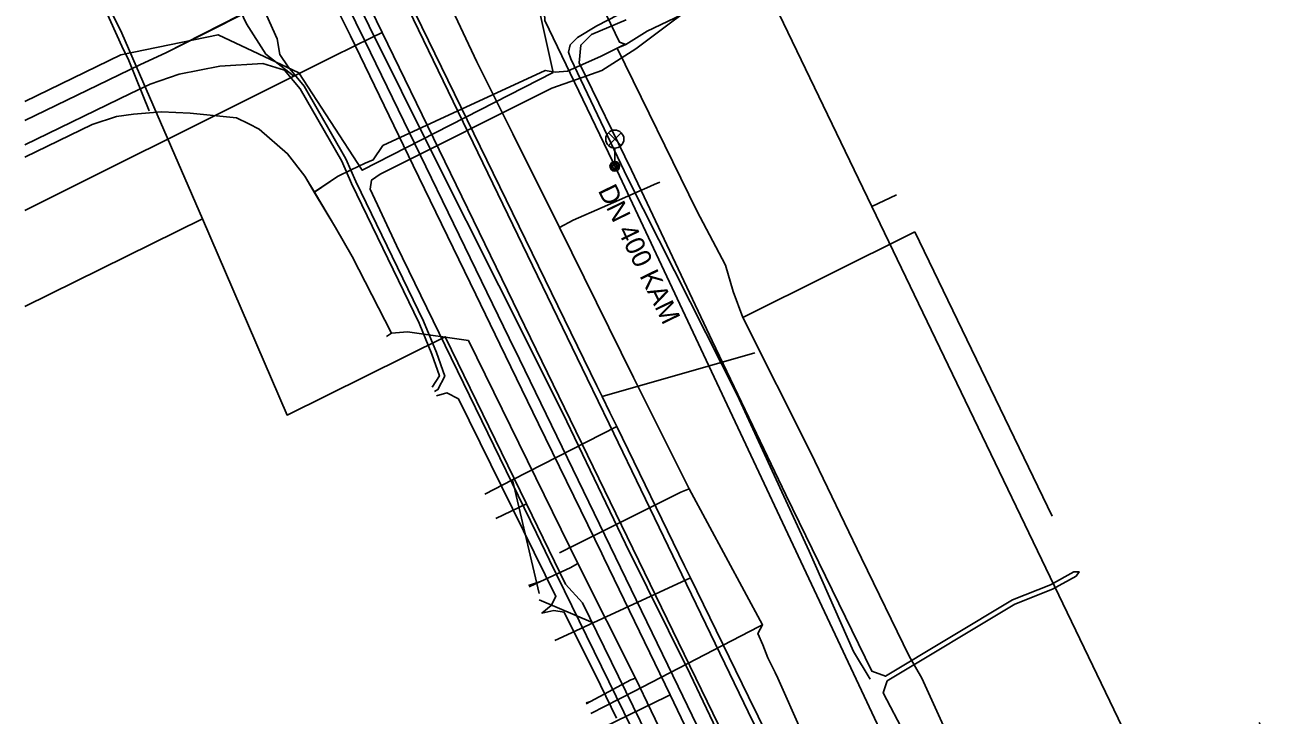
# Model space of a CAD drawing. Extents: x -595540 to -593988, y -1160850 to -1159202.
# Drawn here: x -595539.6 to -595488.1, y -1160024 to -1159995.4 of the extents above; entities that cross this region are included whole.
import ezdxf

# ---------------------------------------------------------------- set-up
doc = ezdxf.new("R2010")
doc.units = 0
for name, color, linetype in [('BVK-JEDNOTNA_popisy', 7, 'Continuous'), ('BVK-JEDNOTNA_trasa sítě', 7, 'Continuous'), ('BVK-KANALIZACE_ vyřazená trasa sítě', 7, 'Continuous'), ('BVK-VODOVOD_trasa sítě', 7, 'Continuous'), ('BVK-VODOVOD_trasa zrušené sítě', 7, 'Continuous'), ('CETIN_kabel podzemní', 7, 'Continuous'), ('CETIN_kabel podzemní neprovozovaný', 7, 'Continuous'), ('DESTOVA_trasa neprovozované sítě', 7, 'Continuous'), ('DSP-JEDNOTNA-BVK_trasa sítě', 7, 'Continuous'), ('DSP-SDEL-VODAFONE_kabel', 7, 'Continuous'), ('EON-NN_kabel', 7, 'Continuous'), ('EON-NN_kabel zrušené sítě', 7, 'Continuous'), ('EON-SDEL_kabel', 7, 'Continuous'), ('INNOGY-STL_trasa sítě', 7, 'Continuous'), ('JEDNOTNA_trasa neprovozované sítě', 7, 'Continuous'), ('QUANTCOM_kabel', 7, 'Continuous'), ('TSB_kabel VO', 7, 'Continuous'), ('TSB_lampy VO', 7, 'Continuous')]:
    doc.layers.add(name, color=color, linetype=linetype)

msp = doc.modelspace()

# ---------------------------------------------------------------- linework, layer by layer
at = {"layer": 'BVK-JEDNOTNA_trasa sítě'}
msp.add_lwpolyline([(-595506.41, -1160029.82), (-595509.217, -1160024.059), (-595509.614, -1160023.246), (-595512.015, -1160018.318), (-595512.259, -1160017.816), (-595515.069, -1160012.05), (-595515.352, -1160011.469), (-595515.674, -1160010.808), (-595515.891, -1160010.364), (-595523.397, -1159994.959), (-595523.622, -1159994.497), (-595526.811, -1159987.952)], dxfattribs=at)
at = {"layer": 'BVK-KANALIZACE_ vyřazená trasa sítě'}
msp.add_lwpolyline([(-595506.46, -1160029.873), (-595509.444, -1160024.228), (-595509.805, -1160023.482), (-595512.367, -1160018.178), (-595515.382, -1160011.938), (-595516.291, -1160010.057), (-595525.538, -1159990.92), (-595525.72, -1159990.348)], dxfattribs=at)
at = {"layer": 'BVK-VODOVOD_trasa sítě'}
msp.add_line((-595533.72, -1159996.55), (-595527.82, -1159993.55), dxfattribs=at)
for points in [[(-595509.46, -1160027.7), (-595512.03, -1160022.3), (-595514.71, -1160016.9), (-595517.3, -1160011.49), (-595519.95, -1160006.2), (-595522.64, -1160000.85), (-595525.32, -1159995.47), (-595526.706, -1159992.618), (-595527.93, -1159990.1), (-595530.55, -1159984.68), (-595533.15, -1159979.32), (-595535.65, -1159973.88), (-595538.23, -1159968.49), (-595539.58, -1159965.755)], [(-595511.05, -1160026.94), (-595512.86, -1160023.15), (-595515.6, -1160017.49), (-595515.69, -1160017.31), (-595518.31, -1160011.94), (-595519.91, -1160008.63), (-595520.9, -1160006.58), (-595523.5, -1160001.24), (-595526.1, -1159995.87), (-595527.24, -1159993.56)], [(-595539.58, -1159999.377), (-595534.823, -1159997.071), (-595533.72, -1159996.55)], [(-595512.86, -1160023.15), (-595513, -1160023.22), (-595517.218, -1160025.278)]]:
    msp.add_lwpolyline(points, dxfattribs=at)
at = {"layer": 'BVK-VODOVOD_trasa zrušené sítě'}
msp.add_line((-595524.778, -1159995.735), (-595525.212, -1159995.938), dxfattribs=at)
for points in [[(-595524.778, -1159995.735), (-595539.58, -1159965.266)], [(-595533.72, -1159996.55), (-595528.758, -1159994.058), (-595527.27, -1159993.329)], [(-595474.698, -1160100.674), (-595474.984, -1160100.071), (-595479.023, -1160091.763), (-595479.545, -1160090.714), (-595480.229, -1160089.284), (-595482.682, -1160084.235), (-595482.796, -1160084.002), (-595484.919, -1160079.622), (-595485.568, -1160078.293), (-595485.935, -1160077.545), (-595491.669, -1160065.742), (-595492.02, -1160065.044), (-595496.904, -1160054.954), (-595498.5, -1160051.69), (-595499.502, -1160049.626), (-595503.039, -1160042.357), (-595505.309, -1160037.674), (-595510.599, -1160026.786), (-595512.523, -1160022.81), (-595515.338, -1160016.999), (-595519.095, -1160009.26), (-595519.529, -1160008.384), (-595525.5, -1159996.08), (-595526.622, -1159993.776)], [(-595539.58, -1160003.105), (-595529.436, -1159998.037), (-595526.782, -1159996.708), (-595525.212, -1159995.938)], [(-595432.31, -1160186.156), (-595433.192, -1160184.263), (-595524.778, -1159995.735)]]:
    msp.add_lwpolyline(points, dxfattribs=at)
at = {"layer": 'CETIN_kabel podzemní'}
for points in [[(-595538.48, -1159980.74), (-595536.9, -1159983.97), (-595539.31, -1159987.71), (-595538.26, -1159990.31), (-595535.56, -1159995.76), (-595532.23, -1160003.45), (-595539.58, -1160007.069)], [(-595515.05, -1159996.38), (-595514.69, -1159996.22), (-595513.81, -1159995.68), (-595510.65, -1159994.15), (-595509.95, -1159993.62), (-595509.81, -1159993.2), (-595509.81, -1159992.87), (-595509.93, -1159992.36), (-595509.78, -1159992.03), (-595509.35, -1159991.72), (-595508.68, -1159991.34), (-595508.07, -1159991.03), (-595507.3, -1159990.66), (-595503.44, -1159988.48), (-595499.73, -1159986.66), (-595498.89, -1159986.53), (-595498.42, -1159986.89), (-595498.17, -1159987.35), (-595495.61, -1159992.03), (-595495.16, -1159992.13), (-595494.56, -1159991.94), (-595490.1, -1159990.03), (-595489.3, -1159989.71)], [(-595504.5, -1160002.94), (-595509.44, -1159992.67)], [(-595527.59, -1160002.34), (-595526.63, -1160001.69), (-595526.06, -1160001.41), (-595525.49, -1160001.14), (-595525.15, -1160001), (-595524.75, -1160000.41), (-595518.03, -1159997.3), (-595517.62, -1159997.37), (-595517.11, -1159997.33), (-595515.71, -1159996.71), (-595515.05, -1159996.38)], [(-595509.84, -1160007.53), (-595510.25, -1160006.45), (-595510.57, -1160005.36), (-595511.75, -1160003.11), (-595515.05, -1159996.38)], [(-595539.58, -1160000.896), (-595536.79, -1159999.54), (-595535.78, -1159999.21), (-595535.08, -1159999.11), (-595533.92, -1159999.01), (-595532.73, -1159999.07), (-595530.81, -1159999.26), (-595530.31, -1159999.51)], [(-595530.31, -1159999.51), (-595529.87, -1159999.73), (-595528.7, -1160000.75), (-595527.99, -1160001.68), (-595527.59, -1160002.34)], [(-595527.59, -1160002.34), (-595526.71, -1160003.8), (-595526.02, -1160005), (-595524.39, -1160008.18)], [(-595504.5, -1160002.94), (-595503.48, -1160002.45)], [(-595488.46, -1160024.3), (-595488.24, -1160024.75), (-595492.89, -1160027.07), (-595504.5, -1160002.94)], [(-595509.84, -1160007.53), (-595502.73, -1160003.99)], [(-595502.73, -1160003.99), (-595497.04, -1160015.76)], [(-595509.84, -1160007.53), (-595507.05, -1160013.11), (-595504.93, -1160017.5), (-595502.96, -1160021.56), (-595502.44, -1160022.47), (-595501.54, -1160024.44), (-595500.31, -1160027.05), (-595499.14, -1160029.25), (-595498.03, -1160031.62), (-595496.31, -1160035.28), (-595495.86, -1160036.21), (-595494.89, -1160038.42), (-595494.43, -1160039.24), (-595494.17, -1160040.38), (-595494.05, -1160041.21), (-595490.75, -1160047.72)], [(-595524.6, -1160008.32), (-595524.39, -1160008.18)], [(-595524.39, -1160008.18), (-595523.74, -1160008.13), (-595521.21, -1160008.48), (-595516.68, -1160017.72)], [(-595503.62, -1160045.67), (-595516.48, -1160019.35), (-595517.19, -1160018.58), (-595518.81, -1160015.25), (-595520.07, -1160015.86)], [(-595516.68, -1160017.72), (-595517, -1160017.9), (-595518.23, -1160018.47), (-595518.69, -1160018.69)], [(-595516.68, -1160017.72), (-595514.29, -1160022.46)], [(-595514.29, -1160022.46), (-595514.49, -1160022.54), (-595516.34, -1160023.53)], [(-595514.29, -1160022.46), (-595512.34, -1160026.52)]]:
    msp.add_lwpolyline(points, dxfattribs=at)
at = {"layer": 'CETIN_kabel podzemní neprovozovaný'}
msp.add_lwpolyline([(-595518.81, -1160015.25), (-595522.17, -1160008.33), (-595528.72, -1160011.57), (-595532.23, -1160003.45)], dxfattribs=at)
at = {"layer": 'DESTOVA_trasa neprovozované sítě'}
for p, q in [((-595518.282, -1160018.964), (-595519.38, -1160014.26)), ((-595518.285, -1160019.217), (-595516.04, -1160020.17))]:
    msp.add_line(p, q, dxfattribs=at)
at = {"layer": 'DSP-JEDNOTNA-BVK_trasa sítě'}
for p, q in [((-595519.38, -1160014.26), (-595518.282, -1160018.964)), ((-595516.04, -1160020.17), (-595518.285, -1160019.217))]:
    msp.add_line(p, q, dxfattribs=at)
at = {"layer": 'DSP-SDEL-VODAFONE_kabel'}
for p, q in [((-595516.68, -1160017.72), (-595514.29, -1160022.46)), ((-595514.29, -1160022.46), (-595512.34, -1160026.52))]:
    msp.add_line(p, q, dxfattribs=at)
for points in [[(-595534.43, -1159998.97), (-595535.28, -1159996.89), (-595535.56, -1159996.3), (-595538.37, -1159990.08), (-595539.35, -1159987.71), (-595539.58, -1159987.368)], [(-595514.69, -1159996.22), (-595513.81, -1159995.68), (-595510.65, -1159994.15), (-595509.95, -1159993.62), (-595509.81, -1159993.2), (-595509.81, -1159992.87), (-595509.93, -1159992.36), (-595509.78, -1159992.03), (-595509.35, -1159991.72), (-595508.68, -1159991.34)], [(-595514.69, -1159996.22), (-595514.96, -1159996.13), (-595515.88, -1159994.19), (-595515.89, -1159993.56), (-595515.844, -1159993.409)], [(-595515.88, -1159994.19), (-595514.96, -1159996.13), (-595514.714, -1159996.212), (-595515.05, -1159996.38), (-595515.71, -1159996.71), (-595517.11, -1159997.33), (-595517.62, -1159997.37), (-595518.03, -1159997.3), (-595524.75, -1160000.41), (-595525.15, -1160001), (-595525.49, -1160001.14), (-595526.06, -1160001.41), (-595526.63, -1160001.69), (-595527.594, -1160002.336), (-595526.71, -1160003.8), (-595526.02, -1160005), (-595524.39, -1160008.18), (-595523.74, -1160008.13), (-595521.21, -1160008.48), (-595516.68, -1160017.72), (-595514.29, -1160022.46), (-595512.34, -1160026.52)], [(-595527.594, -1160002.336), (-595526.63, -1160001.69), (-595526.06, -1160001.41), (-595525.49, -1160001.14), (-595525.15, -1160001), (-595524.75, -1160000.41), (-595518.03, -1159997.3), (-595517.62, -1159997.37), (-595517.11, -1159997.33), (-595515.71, -1159996.71), (-595515.05, -1159996.38)], [(-595515.05, -1159996.38), (-595514.69, -1159996.22)], [(-595515.05, -1159996.38), (-595514.69, -1159996.22)], [(-595509.84, -1160007.53), (-595510.25, -1160006.45), (-595510.57, -1160005.36), (-595511.75, -1160003.11), (-595515.05, -1159996.38)], [(-595527.594, -1160002.336), (-595527.99, -1160001.68), (-595528.7, -1160000.75), (-595529.87, -1159999.73), (-595530.309, -1159999.511), (-595530.81, -1159999.26), (-595532.73, -1159999.07), (-595533.92, -1159999.01), (-595535.08, -1159999.11), (-595535.78, -1159999.21), (-595536.79, -1159999.54), (-595539.58, -1160000.896)], [(-595516.68, -1160017.72), (-595521.21, -1160008.48), (-595523.74, -1160008.13), (-595524.39, -1160008.18), (-595526.02, -1160005), (-595526.71, -1160003.8), (-595527.594, -1160002.336)], [(-595509.84, -1160007.53), (-595502.757, -1160003.999)], [(-595509.84, -1160007.53), (-595507.05, -1160013.11), (-595504.93, -1160017.5), (-595502.96, -1160021.56), (-595502.44, -1160022.47), (-595501.54, -1160024.44), (-595500.31, -1160027.05), (-595499.14, -1160029.25), (-595498.03, -1160031.62), (-595496.31, -1160035.28), (-595495.86, -1160036.21), (-595494.89, -1160038.42), (-595494.43, -1160039.24), (-595494.17, -1160040.38), (-595494.05, -1160041.21), (-595490.754, -1160047.723)], [(-595516.68, -1160017.72), (-595517, -1160017.9), (-595518.23, -1160018.47), (-595518.725, -1160018.631)], [(-595514.29, -1160022.46), (-595514.49, -1160022.54), (-595516.16, -1160023.43), (-595516.34, -1160023.483)]]:
    msp.add_lwpolyline(points, dxfattribs=at)
at = {"layer": 'EON-NN_kabel'}
for points in [[(-595539.58, -1159974.189), (-595537.449, -1159978.609), (-595536.599, -1159980.608), (-595535.926, -1159981.974), (-595535.284, -1159984.293), (-595534.81, -1159985.18), (-595534.45, -1159985.48), (-595533.91, -1159985.79), (-595533.49, -1159986.28), (-595529.13, -1159995.99), (-595529.02, -1159996.64), (-595528.673, -1159997.156), (-595528.008, -1159997.953), (-595526.281, -1160000.965), (-595525.869, -1160001.898), (-595523.069, -1160007.689), (-595522.537, -1160008.984), (-595522.191, -1160009.967), (-595522.471, -1160010.514), (-595522.62, -1160010.59)], [(-595503.14, -1160024.79), (-595504.03, -1160023.08), (-595503.876, -1160022.579), (-595498.589, -1160019.404), (-595497.019, -1160018.776), (-595496.047, -1160018.244), (-595495.92, -1160018.06), (-595496.143, -1160018.068), (-595497.104, -1160018.595), (-595498.678, -1160019.225), (-595503.944, -1160022.386), (-595504.51, -1160022.17), (-595508.06, -1160014.88), (-595511.11, -1160008.5), (-595513.81, -1160002.79), (-595514.46, -1160001.43), (-595516.63, -1159996.98), (-595516.56, -1159996.25), (-595516.12, -1159995.81), (-595514.68, -1159995.21)], [(-595539.58, -1160000.375), (-595535.21, -1159998.25), (-595534.39, -1159997.87), (-595533.19, -1159997.46), (-595531.5, -1159997.12), (-595529.72, -1159997.01), (-595528.827, -1159997.284), (-595528.172, -1159998.067), (-595526.459, -1160001.055), (-595526.051, -1160001.982), (-595523.251, -1160007.771), (-595522.723, -1160009.056), (-595522.409, -1160009.953), (-595522.711, -1160010.412)], [(-595522.529, -1160010.768), (-595522.1, -1160010.65), (-595521.62, -1160010.9), (-595517.59, -1160019.08), (-595517.78, -1160019.46), (-595518.17, -1160019.77), (-595517.67, -1160019.67), (-595517.25, -1160019.73), (-595515.74, -1160022.76), (-595515.08, -1160024.12)]]:
    msp.add_lwpolyline(points, dxfattribs=at)
at = {"layer": 'EON-NN_kabel zrušené sítě'}
for points in [[(-595528.448, -1159997.518), (-595529.6, -1159996.622), (-595530.395, -1159995.374), (-595534.298, -1159987.137), (-595535.163, -1159985.287)], [(-595511.244, -1159993.054), (-595514.15, -1159994.557), (-595515.895, -1159995.459), (-595516.694, -1159995.932), (-595516.999, -1159996.24), (-595517.062, -1159996.539), (-595516.97, -1159996.813), (-595514.616, -1160001.749), (-595510.088, -1160010.734), (-595507.1, -1160017.202), (-595505.264, -1160021.364), (-595504.576, -1160022.508)]]:
    msp.add_lwpolyline(points, dxfattribs=at)
at = {"layer": 'EON-SDEL_kabel'}
msp.add_lwpolyline([(-595514.47, -1160024.491), (-595517.85, -1160017.581), (-595518.39, -1160016.461), (-595524.19, -1160004.551), (-595525.28, -1160002.211), (-595525.22, -1160001.841), (-595524.87, -1160001.601), (-595517.76, -1159998.031), (-595516.73, -1159997.681), (-595515.68, -1159997.301), (-595514.28, -1159996.401), (-595510.98, -1159993.921), (-595509.11, -1159991.421), (-595508.58, -1159990.631), (-595507.85, -1159990.111), (-595500.64, -1159987.061), (-595498.15, -1159987.611), (-595494.54, -1159989.741), (-595493.78, -1159989.981), (-595493.21, -1159989.831), (-595491.48, -1159989.051), (-595490.33, -1159988.411), (-595477.63, -1159982.541)], dxfattribs=at)
at = {"layer": 'INNOGY-STL_trasa sítě'}
for points in [[(-595508.503, -1160022.236), (-595508.81, -1160021.622), (-595509.015, -1160021.093), (-595509.229, -1160020.611), (-595509.032, -1160020.256), (-595512.07, -1160014.63), (-595514.38, -1160010.02), (-595517.44, -1160003.81), (-595519.37, -1159999.93), (-595520.86, -1159996.94), (-595525.39, -1159987.32)], [(-595517.44, -1160003.81), (-595516.87, -1160003.5), (-595515.67, -1160002.97), (-595514.144, -1160002.3), (-595513.823, -1160002.159), (-595513.518, -1160002.025), (-595513.28, -1160001.92)], [(-595512.07, -1160014.63), (-595512.41, -1160014.77), (-595517.031, -1160017.066), (-595517.06, -1160017.08), (-595517.13, -1160017.12), (-595517.44, -1160017.27)], [(-595509.032, -1160020.256), (-595509.196, -1160020.341), (-595514.36, -1160023.015), (-595516.14, -1160023.936)], [(-595507.416, -1160024.681), (-595508.4, -1160022.468), (-595508.503, -1160022.236)]]:
    msp.add_lwpolyline(points, dxfattribs=at)
at = {"layer": 'JEDNOTNA_trasa neprovozované sítě'}
msp.add_line((-595509.355, -1160009.001), (-595515.674, -1160010.808), dxfattribs=at)
for points in [[(-595520.537, -1160014.853), (-595519.38, -1160014.26), (-595515.069, -1160012.05)], [(-595517.635, -1160020.905), (-595516.04, -1160020.17), (-595512.015, -1160018.318)]]:
    msp.add_lwpolyline(points, dxfattribs=at)
at = {"layer": 'QUANTCOM_kabel'}
for points in [[(-595516.73, -1159997.68), (-595515.68, -1159997.3), (-595514.28, -1159996.4), (-595510.98, -1159993.92), (-595509.11, -1159991.42), (-595508.58, -1159990.63), (-595507.85, -1159990.11), (-595500.64, -1159987.06), (-595498.15, -1159987.61), (-595494.54, -1159989.74), (-595493.78, -1159989.98), (-595493.21, -1159989.83), (-595491.48, -1159989.05), (-595490.33, -1159988.41), (-595477.63, -1159982.54)], [(-595516.73, -1159997.68), (-595517.76, -1159998.03), (-595524.87, -1160001.6), (-595525.22, -1160001.84), (-595525.28, -1160002.21), (-595524.19, -1160004.55), (-595518.39, -1160016.46), (-595517.85, -1160017.58), (-595514.47, -1160024.49)]]:
    msp.add_lwpolyline(points, dxfattribs=at)
at = {"layer": 'TSB_kabel VO'}
for points in [[(-595539.58, -1159998.581), (-595535.6, -1159996.65), (-595531.58, -1159995.82), (-595528.23, -1159997.4), (-595525.61, -1160001.43), (-595517.7, -1159997.38), (-595518.79, -1159992.46), (-595517.97, -1159989.54), (-595514.74, -1159991.27)], [(-595514.74, -1159991.27), (-595517.71, -1159989.47), (-595518.19, -1159992.35), (-595518.05, -1159995.23), (-595515.07, -1160001.43), (-595502.21, -1160028.76)]]:
    msp.add_lwpolyline(points, dxfattribs=at)
at = {"layer": 'TSB_lampy VO'}
for p, q in [((-595515.414, -1160000.409), (-595514.884, -1159999.879)), ((-595515.414, -1159999.879), (-595514.884, -1160000.409)), ((-595515.414, -1160000.409), (-595514.884, -1159999.879)), ((-595515.414, -1159999.879), (-595514.884, -1160000.409)), ((-595515.149, -1160000.519), (-595515.149, -1160001.269)), ((-595515.149, -1160000.519), (-595515.149, -1160001.269))]:
    msp.add_line(p, q, dxfattribs=at)
for centre, radius in [((-595515.149, -1160000.144), 0.375), ((-595515.149, -1160000.144), 0.375), ((-595515.149, -1160001.269), 0.2), ((-595515.149, -1160001.269), 0.2), ((-595515.149, -1160001.269), 0.145), ((-595515.149, -1160001.269), 0.145), ((-595515.149, -1160001.269), 0.0876), ((-595515.149, -1160001.269), 0.0876)]:
    msp.add_circle(centre, radius, dxfattribs=at)

# ---------------------------------------------------------------- texts
at = {"layer": 'BVK-JEDNOTNA_popisy'}
msp.add_text('DN 400 KAM', height=0.8, rotation=295.9792, dxfattribs=at).set_placement((-595515.859, -1160002.269))

doc.saveas('drawing.dxf')
